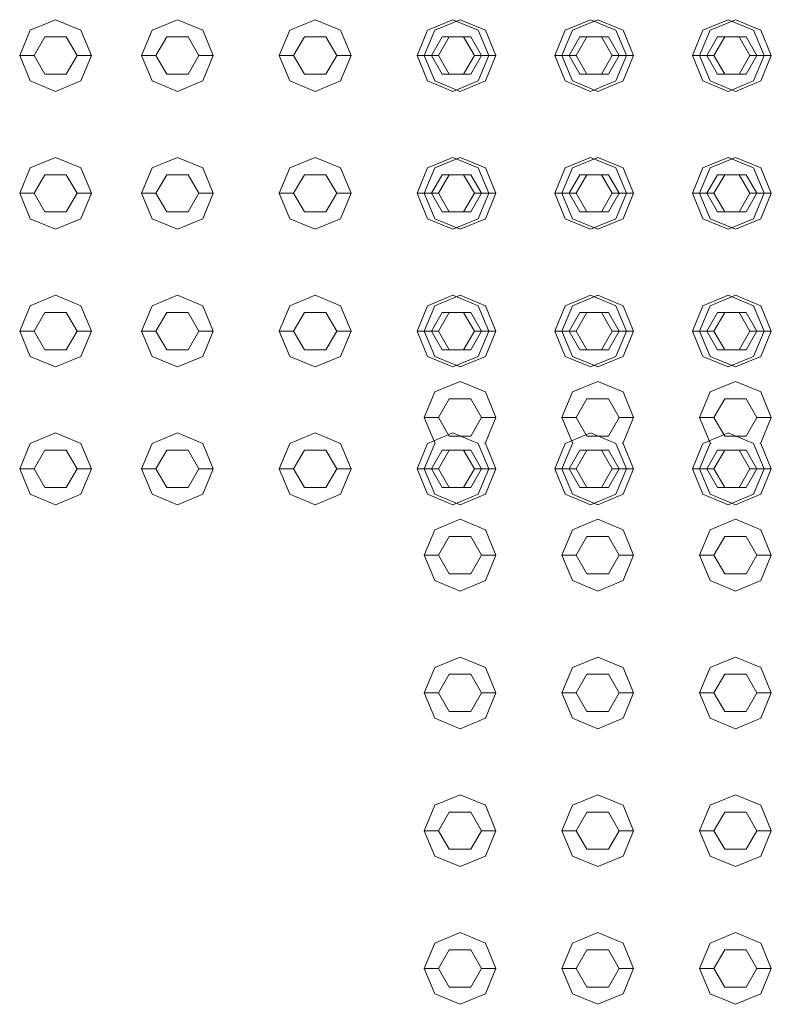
# Model space of a CAD drawing. Header units: millimetres. Extents: x 321 to 585, y -277 to 9.
# Tile 721 of 1056: x 357.249 to 357.773, y -36.426 to -35.74. Entities that reach past the tile are written whole.
import ezdxf

# ---------------------------------------------------------------- set-up
doc = ezdxf.new("R2010")
doc.units = ezdxf.units.MM
doc.header["$MEASUREMENT"] = 0
doc.layers.add('IFC-Elemento construtivo genérico-Contorno', color=253, linetype='Continuous', lineweight=5)

msp = doc.modelspace()

# ---------------------------------------------------------------- linework, layer by layer
at = {"layer": 'IFC-Elemento construtivo genérico-Contorno', "lineweight": 5}
for p, q in [((357.25646, -35.74749), (357.27414, -35.74017)), ((357.27414, -35.74017), (357.29182, -35.74749)), ((357.34146, -35.74749), (357.35914, -35.74017)), ((357.35914, -35.74017), (357.37682, -35.74749)), ((357.43746, -35.74749), (357.45514, -35.74017)), ((357.45514, -35.74017), (357.47282, -35.74749)), ((357.53346, -35.74749), (357.55114, -35.74017)), ((357.53846, -35.74749), (357.55614, -35.74017)), ((357.55114, -35.74017), (357.56882, -35.74749)), ((357.55614, -35.74017), (357.57382, -35.74749)), ((357.62946, -35.74749), (357.64714, -35.74017)), ((357.63446, -35.74749), (357.65214, -35.74017)), ((357.64714, -35.74017), (357.66482, -35.74749)), ((357.65214, -35.74017), (357.66982, -35.74749)), ((357.72546, -35.74749), (357.74314, -35.74017)), ((357.73046, -35.74749), (357.74814, -35.74017)), ((357.74314, -35.74017), (357.76082, -35.74749)), ((357.74814, -35.74017), (357.76582, -35.74749)), ((357.24914, -35.76517), (357.25646, -35.74749)), ((357.25914, -35.76517), (357.26664, -35.75218)), ((357.26664, -35.75218), (357.28164, -35.75218)), ((357.28164, -35.75218), (357.28914, -35.76517)), ((357.29182, -35.74749), (357.29914, -35.76517)), ((357.33414, -35.76517), (357.34146, -35.74749)), ((357.34414, -35.76517), (357.35164, -35.75218)), ((357.35164, -35.75218), (357.36664, -35.75218)), ((357.36664, -35.75218), (357.37414, -35.76517)), ((357.37682, -35.74749), (357.38414, -35.76517)), ((357.43014, -35.76517), (357.43746, -35.74749)), ((357.44014, -35.76517), (357.44764, -35.75218)), ((357.44764, -35.75218), (357.46264, -35.75218)), ((357.46264, -35.75218), (357.47014, -35.76517)), ((357.47282, -35.74749), (357.48014, -35.76517)), ((357.52614, -35.76517), (357.53346, -35.74749)), ((357.53114, -35.76517), (357.53846, -35.74749)), ((357.53614, -35.76517), (357.54364, -35.75218)), ((357.54114, -35.76517), (357.54864, -35.75218)), ((357.54364, -35.75218), (357.55864, -35.75218)), ((357.54864, -35.75218), (357.56364, -35.75218)), ((357.55864, -35.75218), (357.56614, -35.76517)), ((357.56364, -35.75218), (357.57114, -35.76517)), ((357.56882, -35.74749), (357.57614, -35.76517)), ((357.57382, -35.74749), (357.58114, -35.76517)), ((357.62214, -35.76517), (357.62946, -35.74749)), ((357.62714, -35.76517), (357.63446, -35.74749)), ((357.63214, -35.76517), (357.63964, -35.75218)), ((357.63714, -35.76517), (357.64464, -35.75218)), ((357.63964, -35.75218), (357.65464, -35.75218)), ((357.64464, -35.75218), (357.65964, -35.75218)), ((357.65464, -35.75218), (357.66214, -35.76517)), ((357.65964, -35.75218), (357.66714, -35.76517)), ((357.66482, -35.74749), (357.67214, -35.76517)), ((357.66982, -35.74749), (357.67714, -35.76517)), ((357.71814, -35.76517), (357.72546, -35.74749)), ((357.72314, -35.76517), (357.73046, -35.74749)), ((357.72814, -35.76517), (357.73564, -35.75218)), ((357.73314, -35.76517), (357.74064, -35.75218)), ((357.73564, -35.75218), (357.75064, -35.75218)), ((357.74064, -35.75218), (357.75564, -35.75218)), ((357.75064, -35.75218), (357.75814, -35.76517)), ((357.75564, -35.75218), (357.76314, -35.76517)), ((357.76082, -35.74749), (357.76814, -35.76517)), ((357.76582, -35.74749), (357.77314, -35.76517)), ((357.24914, -35.76517), (357.25914, -35.76517)), ((357.24914, -35.76517), (357.25646, -35.78284)), ((357.25914, -35.76517), (357.26664, -35.77816)), ((357.28164, -35.77816), (357.28914, -35.76517)), ((357.28914, -35.76517), (357.29914, -35.76517)), ((357.29182, -35.78284), (357.29914, -35.76517)), ((357.33414, -35.76517), (357.34414, -35.76517)), ((357.33414, -35.76517), (357.34146, -35.78284)), ((357.34414, -35.76517), (357.35164, -35.77816)), ((357.36664, -35.77816), (357.37414, -35.76517)), ((357.37414, -35.76517), (357.38414, -35.76517)), ((357.37682, -35.78284), (357.38414, -35.76517)), ((357.43014, -35.76517), (357.44014, -35.76517)), ((357.43014, -35.76517), (357.43746, -35.78284)), ((357.44014, -35.76517), (357.44764, -35.77816)), ((357.46264, -35.77816), (357.47014, -35.76517)), ((357.47014, -35.76517), (357.48014, -35.76517)), ((357.47282, -35.78284), (357.48014, -35.76517)), ((357.52614, -35.76517), (357.53614, -35.76517)), ((357.52614, -35.76517), (357.53346, -35.78284)), ((357.53114, -35.76517), (357.54114, -35.76517)), ((357.53114, -35.76517), (357.53846, -35.78284)), ((357.53614, -35.76517), (357.54364, -35.77816)), ((357.54114, -35.76517), (357.54864, -35.77816)), ((357.55864, -35.77816), (357.56614, -35.76517)), ((357.56364, -35.77816), (357.57114, -35.76517)), ((357.56614, -35.76517), (357.57614, -35.76517)), ((357.56882, -35.78284), (357.57614, -35.76517)), ((357.57114, -35.76517), (357.58114, -35.76517)), ((357.57382, -35.78284), (357.58114, -35.76517)), ((357.62214, -35.76517), (357.63214, -35.76517)), ((357.62214, -35.76517), (357.62946, -35.78284)), ((357.62714, -35.76517), (357.63714, -35.76517)), ((357.62714, -35.76517), (357.63446, -35.78284)), ((357.63214, -35.76517), (357.63964, -35.77816)), ((357.63714, -35.76517), (357.64464, -35.77816)), ((357.65464, -35.77816), (357.66214, -35.76517)), ((357.65964, -35.77816), (357.66714, -35.76517)), ((357.66214, -35.76517), (357.67214, -35.76517)), ((357.66482, -35.78284), (357.67214, -35.76517)), ((357.66714, -35.76517), (357.67714, -35.76517)), ((357.66982, -35.78284), (357.67714, -35.76517)), ((357.71814, -35.76517), (357.72814, -35.76517)), ((357.71814, -35.76517), (357.72546, -35.78284)), ((357.72314, -35.76517), (357.73314, -35.76517)), ((357.72314, -35.76517), (357.73046, -35.78284)), ((357.72814, -35.76517), (357.73564, -35.77816)), ((357.73314, -35.76517), (357.74064, -35.77816)), ((357.75064, -35.77816), (357.75814, -35.76517)), ((357.75564, -35.77816), (357.76314, -35.76517)), ((357.75814, -35.76517), (357.76814, -35.76517)), ((357.76082, -35.78284), (357.76814, -35.76517)), ((357.76314, -35.76517), (357.77314, -35.76517)), ((357.76582, -35.78284), (357.77314, -35.76517)), ((357.26664, -35.77816), (357.28164, -35.77816)), ((357.35164, -35.77816), (357.36664, -35.77816)), ((357.44764, -35.77816), (357.46264, -35.77816)), ((357.54364, -35.77816), (357.55864, -35.77816)), ((357.54864, -35.77816), (357.56364, -35.77816)), ((357.63964, -35.77816), (357.65464, -35.77816)), ((357.64464, -35.77816), (357.65964, -35.77816)), ((357.73564, -35.77816), (357.75064, -35.77816)), ((357.74064, -35.77816), (357.75564, -35.77816)), ((357.25646, -35.78284), (357.27414, -35.79017)), ((357.27414, -35.79017), (357.29182, -35.78284)), ((357.34146, -35.78284), (357.35914, -35.79017)), ((357.35914, -35.79017), (357.37682, -35.78284)), ((357.43746, -35.78284), (357.45514, -35.79017)), ((357.45514, -35.79017), (357.47282, -35.78284)), ((357.53346, -35.78284), (357.55114, -35.79017)), ((357.53846, -35.78284), (357.55614, -35.79017)), ((357.55114, -35.79017), (357.56882, -35.78284)), ((357.55614, -35.79017), (357.57382, -35.78284)), ((357.62946, -35.78284), (357.64714, -35.79017)), ((357.63446, -35.78284), (357.65214, -35.79017)), ((357.64714, -35.79017), (357.66482, -35.78284)), ((357.65214, -35.79017), (357.66982, -35.78284)), ((357.72546, -35.78284), (357.74314, -35.79017)), ((357.73046, -35.78284), (357.74814, -35.79017)), ((357.74314, -35.79017), (357.76082, -35.78284)), ((357.74814, -35.79017), (357.76582, -35.78284)), ((357.25646, -35.84349), (357.27414, -35.83616)), ((357.27414, -35.83616), (357.29182, -35.84349)), ((357.34146, -35.84349), (357.35914, -35.83616)), ((357.35914, -35.83616), (357.37682, -35.84349)), ((357.43746, -35.84349), (357.45514, -35.83616)), ((357.45514, -35.83616), (357.47282, -35.84349)), ((357.53346, -35.84349), (357.55114, -35.83616)), ((357.53846, -35.84349), (357.55614, -35.83616)), ((357.55114, -35.83616), (357.56882, -35.84349)), ((357.55614, -35.83616), (357.57382, -35.84349)), ((357.62946, -35.84349), (357.64714, -35.83616)), ((357.63446, -35.84349), (357.65214, -35.83616)), ((357.64714, -35.83616), (357.66482, -35.84349)), ((357.65214, -35.83616), (357.66982, -35.84349)), ((357.72546, -35.84349), (357.74314, -35.83616)), ((357.73046, -35.84349), (357.74814, -35.83616)), ((357.74314, -35.83616), (357.76082, -35.84349)), ((357.74814, -35.83616), (357.76582, -35.84349)), ((357.24914, -35.86116), (357.25646, -35.84349)), ((357.25914, -35.86116), (357.26664, -35.84818)), ((357.26664, -35.84818), (357.28164, -35.84818)), ((357.28164, -35.84818), (357.28914, -35.86116)), ((357.29182, -35.84349), (357.29914, -35.86116)), ((357.33414, -35.86116), (357.34146, -35.84349)), ((357.34414, -35.86116), (357.35164, -35.84818)), ((357.35164, -35.84818), (357.36664, -35.84818)), ((357.36664, -35.84818), (357.37414, -35.86116)), ((357.37682, -35.84349), (357.38414, -35.86116)), ((357.43014, -35.86116), (357.43746, -35.84349)), ((357.44014, -35.86116), (357.44764, -35.84818)), ((357.44764, -35.84818), (357.46264, -35.84818)), ((357.46264, -35.84818), (357.47014, -35.86116)), ((357.47282, -35.84349), (357.48014, -35.86116)), ((357.52614, -35.86116), (357.53346, -35.84349)), ((357.53114, -35.86116), (357.53846, -35.84349)), ((357.53614, -35.86116), (357.54364, -35.84818)), ((357.54114, -35.86116), (357.54864, -35.84818)), ((357.54364, -35.84818), (357.55864, -35.84818)), ((357.54864, -35.84818), (357.56364, -35.84818)), ((357.55864, -35.84818), (357.56614, -35.86116)), ((357.56364, -35.84818), (357.57114, -35.86116)), ((357.56882, -35.84349), (357.57614, -35.86116)), ((357.57382, -35.84349), (357.58114, -35.86116)), ((357.62214, -35.86116), (357.62946, -35.84349)), ((357.62714, -35.86116), (357.63446, -35.84349)), ((357.63214, -35.86116), (357.63964, -35.84818)), ((357.63714, -35.86116), (357.64464, -35.84818)), ((357.63964, -35.84818), (357.65464, -35.84818)), ((357.64464, -35.84818), (357.65964, -35.84818)), ((357.65464, -35.84818), (357.66214, -35.86116)), ((357.65964, -35.84818), (357.66714, -35.86116)), ((357.66482, -35.84349), (357.67214, -35.86116)), ((357.66982, -35.84349), (357.67714, -35.86116)), ((357.71814, -35.86116), (357.72546, -35.84349)), ((357.72314, -35.86116), (357.73046, -35.84349)), ((357.72814, -35.86116), (357.73564, -35.84818)), ((357.73314, -35.86116), (357.74064, -35.84818)), ((357.73564, -35.84818), (357.75064, -35.84818)), ((357.74064, -35.84818), (357.75564, -35.84818)), ((357.75064, -35.84818), (357.75814, -35.86116)), ((357.75564, -35.84818), (357.76314, -35.86116)), ((357.76082, -35.84349), (357.76814, -35.86116)), ((357.76582, -35.84349), (357.77314, -35.86116)), ((357.24914, -35.86116), (357.25914, -35.86116)), ((357.24914, -35.86116), (357.25646, -35.87885)), ((357.25914, -35.86116), (357.26664, -35.87416)), ((357.28164, -35.87416), (357.28914, -35.86116)), ((357.28914, -35.86116), (357.29914, -35.86116)), ((357.29182, -35.87885), (357.29914, -35.86116)), ((357.33414, -35.86116), (357.34414, -35.86116)), ((357.33414, -35.86116), (357.34146, -35.87885)), ((357.34414, -35.86116), (357.35164, -35.87416)), ((357.36664, -35.87416), (357.37414, -35.86116)), ((357.37414, -35.86116), (357.38414, -35.86116)), ((357.37682, -35.87885), (357.38414, -35.86116)), ((357.43014, -35.86116), (357.44014, -35.86116)), ((357.43014, -35.86116), (357.43746, -35.87885)), ((357.44014, -35.86116), (357.44764, -35.87416)), ((357.46264, -35.87416), (357.47014, -35.86116)), ((357.47014, -35.86116), (357.48014, -35.86116)), ((357.47282, -35.87885), (357.48014, -35.86116)), ((357.52614, -35.86116), (357.53614, -35.86116)), ((357.52614, -35.86116), (357.53346, -35.87885)), ((357.53114, -35.86116), (357.54114, -35.86116)), ((357.53114, -35.86116), (357.53846, -35.87885)), ((357.53614, -35.86116), (357.54364, -35.87416)), ((357.54114, -35.86116), (357.54864, -35.87416)), ((357.55864, -35.87416), (357.56614, -35.86116)), ((357.56364, -35.87416), (357.57114, -35.86116)), ((357.56614, -35.86116), (357.57614, -35.86116)), ((357.56882, -35.87885), (357.57614, -35.86116)), ((357.57114, -35.86116), (357.58114, -35.86116)), ((357.57382, -35.87885), (357.58114, -35.86116)), ((357.62214, -35.86116), (357.63214, -35.86116)), ((357.62214, -35.86116), (357.62946, -35.87885)), ((357.62714, -35.86116), (357.63714, -35.86116)), ((357.62714, -35.86116), (357.63446, -35.87885)), ((357.63214, -35.86116), (357.63964, -35.87416)), ((357.63714, -35.86116), (357.64464, -35.87416)), ((357.65464, -35.87416), (357.66214, -35.86116)), ((357.65964, -35.87416), (357.66714, -35.86116)), ((357.66214, -35.86116), (357.67214, -35.86116)), ((357.66482, -35.87885), (357.67214, -35.86116)), ((357.66714, -35.86116), (357.67714, -35.86116)), ((357.66982, -35.87885), (357.67714, -35.86116)), ((357.71814, -35.86116), (357.72814, -35.86116)), ((357.71814, -35.86116), (357.72546, -35.87885)), ((357.72314, -35.86116), (357.73314, -35.86116)), ((357.72314, -35.86116), (357.73046, -35.87885)), ((357.72814, -35.86116), (357.73564, -35.87416)), ((357.73314, -35.86116), (357.74064, -35.87416)), ((357.75064, -35.87416), (357.75814, -35.86116)), ((357.75564, -35.87416), (357.76314, -35.86116)), ((357.75814, -35.86116), (357.76814, -35.86116)), ((357.76082, -35.87885), (357.76814, -35.86116)), ((357.76314, -35.86116), (357.77314, -35.86116)), ((357.76582, -35.87885), (357.77314, -35.86116)), ((357.26664, -35.87416), (357.28164, -35.87416)), ((357.35164, -35.87416), (357.36664, -35.87416)), ((357.44764, -35.87416), (357.46264, -35.87416)), ((357.54364, -35.87416), (357.55864, -35.87416)), ((357.54864, -35.87416), (357.56364, -35.87416)), ((357.63964, -35.87416), (357.65464, -35.87416)), ((357.64464, -35.87416), (357.65964, -35.87416)), ((357.73564, -35.87416), (357.75064, -35.87416)), ((357.74064, -35.87416), (357.75564, -35.87416)), ((357.25646, -35.87885), (357.27414, -35.88616)), ((357.27414, -35.88616), (357.29182, -35.87885)), ((357.34146, -35.87885), (357.35914, -35.88616)), ((357.35914, -35.88616), (357.37682, -35.87885)), ((357.43746, -35.87885), (357.45514, -35.88616)), ((357.45514, -35.88616), (357.47282, -35.87885)), ((357.53346, -35.87885), (357.55114, -35.88616)), ((357.53846, -35.87885), (357.55614, -35.88616)), ((357.55114, -35.88616), (357.56882, -35.87885)), ((357.55614, -35.88616), (357.57382, -35.87885)), ((357.62946, -35.87885), (357.64714, -35.88616)), ((357.63446, -35.87885), (357.65214, -35.88616)), ((357.64714, -35.88616), (357.66482, -35.87885)), ((357.65214, -35.88616), (357.66982, -35.87885)), ((357.72546, -35.87885), (357.74314, -35.88616)), ((357.73046, -35.87885), (357.74814, -35.88616)), ((357.74314, -35.88616), (357.76082, -35.87885)), ((357.74814, -35.88616), (357.76582, -35.87885)), ((357.25646, -35.93949), (357.27414, -35.93217)), ((357.27414, -35.93217), (357.29182, -35.93949)), ((357.34146, -35.93949), (357.35914, -35.93217)), ((357.35914, -35.93217), (357.37682, -35.93949)), ((357.43746, -35.93949), (357.45514, -35.93217)), ((357.45514, -35.93217), (357.47282, -35.93949)), ((357.53346, -35.93949), (357.55114, -35.93217)), ((357.53846, -35.93949), (357.55614, -35.93217)), ((357.55114, -35.93217), (357.56882, -35.93949)), ((357.55614, -35.93217), (357.57382, -35.93949)), ((357.62946, -35.93949), (357.64714, -35.93217)), ((357.63446, -35.93949), (357.65214, -35.93217)), ((357.64714, -35.93217), (357.66482, -35.93949)), ((357.65214, -35.93217), (357.66982, -35.93949)), ((357.72546, -35.93949), (357.74314, -35.93217)), ((357.73046, -35.93949), (357.74814, -35.93217)), ((357.74314, -35.93217), (357.76082, -35.93949)), ((357.74814, -35.93217), (357.76582, -35.93949)), ((357.24914, -35.95717), (357.25646, -35.93949)), ((357.25914, -35.95717), (357.26664, -35.94418)), ((357.26664, -35.94418), (357.28164, -35.94418)), ((357.28164, -35.94418), (357.28914, -35.95717)), ((357.29182, -35.93949), (357.29914, -35.95717)), ((357.33414, -35.95717), (357.34146, -35.93949)), ((357.34414, -35.95717), (357.35164, -35.94418)), ((357.35164, -35.94418), (357.36664, -35.94418)), ((357.36664, -35.94418), (357.37414, -35.95717)), ((357.37682, -35.93949), (357.38414, -35.95717)), ((357.43014, -35.95717), (357.43746, -35.93949)), ((357.44014, -35.95717), (357.44764, -35.94418)), ((357.44764, -35.94418), (357.46264, -35.94418)), ((357.46264, -35.94418), (357.47014, -35.95717)), ((357.47282, -35.93949), (357.48014, -35.95717)), ((357.52614, -35.95717), (357.53346, -35.93949)), ((357.53114, -35.95717), (357.53846, -35.93949)), ((357.53614, -35.95717), (357.54364, -35.94418)), ((357.54114, -35.95717), (357.54864, -35.94418)), ((357.54364, -35.94418), (357.55864, -35.94418)), ((357.54864, -35.94418), (357.56364, -35.94418)), ((357.55864, -35.94418), (357.56614, -35.95717)), ((357.56364, -35.94418), (357.57114, -35.95717)), ((357.56882, -35.93949), (357.57614, -35.95717)), ((357.57382, -35.93949), (357.58114, -35.95717)), ((357.62214, -35.95717), (357.62946, -35.93949)), ((357.62714, -35.95717), (357.63446, -35.93949)), ((357.63214, -35.95717), (357.63964, -35.94418)), ((357.63714, -35.95717), (357.64464, -35.94418)), ((357.63964, -35.94418), (357.65464, -35.94418)), ((357.64464, -35.94418), (357.65964, -35.94418)), ((357.65464, -35.94418), (357.66214, -35.95717)), ((357.65964, -35.94418), (357.66714, -35.95717)), ((357.66482, -35.93949), (357.67214, -35.95717)), ((357.66982, -35.93949), (357.67714, -35.95717)), ((357.71814, -35.95717), (357.72546, -35.93949)), ((357.72314, -35.95717), (357.73046, -35.93949)), ((357.72814, -35.95717), (357.73564, -35.94418)), ((357.73314, -35.95717), (357.74064, -35.94418)), ((357.73564, -35.94418), (357.75064, -35.94418)), ((357.74064, -35.94418), (357.75564, -35.94418)), ((357.75064, -35.94418), (357.75814, -35.95717)), ((357.75564, -35.94418), (357.76314, -35.95717)), ((357.76082, -35.93949), (357.76814, -35.95717)), ((357.76582, -35.93949), (357.77314, -35.95717)), ((357.24914, -35.95717), (357.25914, -35.95717)), ((357.24914, -35.95717), (357.25646, -35.97485)), ((357.25914, -35.95717), (357.26664, -35.97016)), ((357.28164, -35.97016), (357.28914, -35.95717)), ((357.28914, -35.95717), (357.29914, -35.95717)), ((357.29182, -35.97485), (357.29914, -35.95717)), ((357.33414, -35.95717), (357.34414, -35.95717)), ((357.33414, -35.95717), (357.34146, -35.97485)), ((357.34414, -35.95717), (357.35164, -35.97016)), ((357.36664, -35.97016), (357.37414, -35.95717)), ((357.37414, -35.95717), (357.38414, -35.95717)), ((357.37682, -35.97485), (357.38414, -35.95717)), ((357.43014, -35.95717), (357.44014, -35.95717)), ((357.43014, -35.95717), (357.43746, -35.97485)), ((357.44014, -35.95717), (357.44764, -35.97016)), ((357.46264, -35.97016), (357.47014, -35.95717)), ((357.47014, -35.95717), (357.48014, -35.95717)), ((357.47282, -35.97485), (357.48014, -35.95717)), ((357.52614, -35.95717), (357.53614, -35.95717)), ((357.52614, -35.95717), (357.53346, -35.97485)), ((357.53114, -35.95717), (357.54114, -35.95717)), ((357.53114, -35.95717), (357.53846, -35.97485)), ((357.53614, -35.95717), (357.54364, -35.97016)), ((357.54114, -35.95717), (357.54864, -35.97016)), ((357.55864, -35.97016), (357.56614, -35.95717)), ((357.56364, -35.97016), (357.57114, -35.95717)), ((357.56614, -35.95717), (357.57614, -35.95717)), ((357.56882, -35.97485), (357.57614, -35.95717)), ((357.57114, -35.95717), (357.58114, -35.95717)), ((357.57382, -35.97485), (357.58114, -35.95717)), ((357.62214, -35.95717), (357.63214, -35.95717)), ((357.62214, -35.95717), (357.62946, -35.97485)), ((357.62714, -35.95717), (357.63714, -35.95717)), ((357.62714, -35.95717), (357.63446, -35.97485)), ((357.63214, -35.95717), (357.63964, -35.97016)), ((357.63714, -35.95717), (357.64464, -35.97016)), ((357.65464, -35.97016), (357.66214, -35.95717)), ((357.65964, -35.97016), (357.66714, -35.95717)), ((357.66214, -35.95717), (357.67214, -35.95717)), ((357.66482, -35.97485), (357.67214, -35.95717)), ((357.66714, -35.95717), (357.67714, -35.95717)), ((357.66982, -35.97485), (357.67714, -35.95717)), ((357.71814, -35.95717), (357.72814, -35.95717)), ((357.71814, -35.95717), (357.72546, -35.97485)), ((357.72314, -35.95717), (357.73314, -35.95717)), ((357.72314, -35.95717), (357.73046, -35.97485)), ((357.72814, -35.95717), (357.73564, -35.97016)), ((357.73314, -35.95717), (357.74064, -35.97016)), ((357.75064, -35.97016), (357.75814, -35.95717)), ((357.75564, -35.97016), (357.76314, -35.95717)), ((357.75814, -35.95717), (357.76814, -35.95717)), ((357.76082, -35.97485), (357.76814, -35.95717)), ((357.76314, -35.95717), (357.77314, -35.95717)), ((357.76582, -35.97485), (357.77314, -35.95717)), ((357.26664, -35.97016), (357.28164, -35.97016)), ((357.35164, -35.97016), (357.36664, -35.97016)), ((357.44764, -35.97016), (357.46264, -35.97016)), ((357.54364, -35.97016), (357.55864, -35.97016)), ((357.54864, -35.97016), (357.56364, -35.97016)), ((357.63964, -35.97016), (357.65464, -35.97016)), ((357.64464, -35.97016), (357.65964, -35.97016)), ((357.73564, -35.97016), (357.75064, -35.97016)), ((357.74064, -35.97016), (357.75564, -35.97016)), ((357.25646, -35.97485), (357.27414, -35.98217)), ((357.27414, -35.98217), (357.29182, -35.97485)), ((357.34146, -35.97485), (357.35914, -35.98217)), ((357.35914, -35.98217), (357.37682, -35.97485)), ((357.43746, -35.97485), (357.45514, -35.98217)), ((357.45514, -35.98217), (357.47282, -35.97485)), ((357.53346, -35.97485), (357.55114, -35.98217)), ((357.53846, -35.97485), (357.55614, -35.98217)), ((357.55114, -35.98217), (357.56882, -35.97485)), ((357.55614, -35.98217), (357.57382, -35.97485)), ((357.62946, -35.97485), (357.64714, -35.98217)), ((357.63446, -35.97485), (357.65214, -35.98217)), ((357.64714, -35.98217), (357.66482, -35.97485)), ((357.65214, -35.98217), (357.66982, -35.97485)), ((357.72546, -35.97485), (357.74314, -35.98217)), ((357.73046, -35.97485), (357.74814, -35.98217)), ((357.74314, -35.98217), (357.76082, -35.97485)), ((357.74814, -35.98217), (357.76582, -35.97485)), ((357.53846, -35.99959), (357.55614, -35.99227)), ((357.55614, -35.99227), (357.57382, -35.99959)), ((357.63446, -35.99959), (357.65214, -35.99227)), ((357.65214, -35.99227), (357.66982, -35.99959)), ((357.73046, -35.99959), (357.74814, -35.99227)), ((357.74814, -35.99227), (357.76582, -35.99959)), ((357.53114, -36.01727), (357.53846, -35.99959)), ((357.57382, -35.99959), (357.58114, -36.01727)), ((357.62714, -36.01727), (357.63446, -35.99959)), ((357.66982, -35.99959), (357.67714, -36.01727)), ((357.72314, -36.01727), (357.73046, -35.99959)), ((357.76582, -35.99959), (357.77314, -36.01727)), ((357.54114, -36.01727), (357.54864, -36.00428)), ((357.54864, -36.00428), (357.56364, -36.00428)), ((357.56364, -36.00428), (357.57114, -36.01727)), ((357.63714, -36.01727), (357.64464, -36.00428)), ((357.64464, -36.00428), (357.65964, -36.00428)), ((357.65964, -36.00428), (357.66714, -36.01727)), ((357.73314, -36.01727), (357.74064, -36.00428)), ((357.74064, -36.00428), (357.75564, -36.00428)), ((357.75564, -36.00428), (357.76314, -36.01727)), ((357.53114, -36.01727), (357.54114, -36.01727)), ((357.53114, -36.01727), (357.53846, -36.03495)), ((357.54114, -36.01727), (357.54864, -36.03027)), ((357.56364, -36.03027), (357.57114, -36.01727)), ((357.57114, -36.01727), (357.58114, -36.01727)), ((357.57382, -36.03495), (357.58114, -36.01727)), ((357.62714, -36.01727), (357.63714, -36.01727)), ((357.62714, -36.01727), (357.63446, -36.03495)), ((357.63714, -36.01727), (357.64464, -36.03027)), ((357.65964, -36.03027), (357.66714, -36.01727)), ((357.66714, -36.01727), (357.67714, -36.01727)), ((357.66982, -36.03495), (357.67714, -36.01727)), ((357.72314, -36.01727), (357.73314, -36.01727)), ((357.72314, -36.01727), (357.73046, -36.03495)), ((357.73314, -36.01727), (357.74064, -36.03027)), ((357.75564, -36.03027), (357.76314, -36.01727)), ((357.76314, -36.01727), (357.77314, -36.01727)), ((357.76582, -36.03495), (357.77314, -36.01727)), ((357.25646, -36.03549), (357.27414, -36.02817)), ((357.27414, -36.02817), (357.29182, -36.03549)), ((357.34146, -36.03549), (357.35914, -36.02817)), ((357.35914, -36.02817), (357.37682, -36.03549)), ((357.43746, -36.03549), (357.45514, -36.02817)), ((357.45514, -36.02817), (357.47282, -36.03549)), ((357.53346, -36.03549), (357.55114, -36.02817)), ((357.54864, -36.03027), (357.56364, -36.03027)), ((357.55114, -36.02817), (357.56882, -36.03549)), ((357.62946, -36.03549), (357.64714, -36.02817)), ((357.64464, -36.03027), (357.65964, -36.03027)), ((357.64714, -36.02817), (357.66482, -36.03549)), ((357.72546, -36.03549), (357.74314, -36.02817)), ((357.74064, -36.03027), (357.75564, -36.03027)), ((357.74314, -36.02817), (357.76082, -36.03549)), ((357.24914, -36.05317), (357.25646, -36.03549)), ((357.25914, -36.05317), (357.26664, -36.04018)), ((357.26664, -36.04018), (357.28164, -36.04018)), ((357.28164, -36.04018), (357.28914, -36.05317)), ((357.29182, -36.03549), (357.29914, -36.05317)), ((357.33414, -36.05317), (357.34146, -36.03549)), ((357.34414, -36.05317), (357.35164, -36.04018)), ((357.35164, -36.04018), (357.36664, -36.04018)), ((357.36664, -36.04018), (357.37414, -36.05317)), ((357.37682, -36.03549), (357.38414, -36.05317)), ((357.43014, -36.05317), (357.43746, -36.03549)), ((357.44014, -36.05317), (357.44764, -36.04018)), ((357.44764, -36.04018), (357.46264, -36.04018)), ((357.46264, -36.04018), (357.47014, -36.05317)), ((357.47282, -36.03549), (357.48014, -36.05317)), ((357.52614, -36.05317), (357.53346, -36.03549)), ((357.53114, -36.05317), (357.53846, -36.03549)), ((357.53614, -36.05317), (357.54364, -36.04018)), ((357.53846, -36.03495), (357.53911, -36.03522)), ((357.53846, -36.03549), (357.53911, -36.03522)), ((357.54114, -36.05317), (357.54864, -36.04018)), ((357.54364, -36.04018), (357.55864, -36.04018)), ((357.54864, -36.04018), (357.56364, -36.04018)), ((357.55864, -36.04018), (357.56614, -36.05317)), ((357.56364, -36.04018), (357.57114, -36.05317)), ((357.56882, -36.03549), (357.57614, -36.05317)), ((357.57317, -36.03522), (357.57382, -36.03495)), ((357.57317, -36.03522), (357.57382, -36.03549)), ((357.57382, -36.03549), (357.58114, -36.05317)), ((357.62214, -36.05317), (357.62946, -36.03549)), ((357.62714, -36.05317), (357.63446, -36.03549)), ((357.63214, -36.05317), (357.63964, -36.04018)), ((357.63446, -36.03495), (357.63511, -36.03522)), ((357.63446, -36.03549), (357.63511, -36.03522)), ((357.63714, -36.05317), (357.64464, -36.04018)), ((357.63964, -36.04018), (357.65464, -36.04018)), ((357.64464, -36.04018), (357.65964, -36.04018)), ((357.65464, -36.04018), (357.66214, -36.05317)), ((357.65964, -36.04018), (357.66714, -36.05317)), ((357.66482, -36.03549), (357.67214, -36.05317)), ((357.66917, -36.03522), (357.66982, -36.03495)), ((357.66917, -36.03522), (357.66982, -36.03549)), ((357.66982, -36.03549), (357.67714, -36.05317)), ((357.71814, -36.05317), (357.72546, -36.03549)), ((357.72314, -36.05317), (357.73046, -36.03549)), ((357.72814, -36.05317), (357.73564, -36.04018)), ((357.73046, -36.03495), (357.73111, -36.03522)), ((357.73046, -36.03549), (357.73111, -36.03522)), ((357.73314, -36.05317), (357.74064, -36.04018)), ((357.73564, -36.04018), (357.75064, -36.04018)), ((357.74064, -36.04018), (357.75564, -36.04018)), ((357.75064, -36.04018), (357.75814, -36.05317)), ((357.75564, -36.04018), (357.76314, -36.05317)), ((357.76082, -36.03549), (357.76814, -36.05317)), ((357.76517, -36.03522), (357.76582, -36.03495)), ((357.76517, -36.03522), (357.76582, -36.03549)), ((357.76582, -36.03549), (357.77314, -36.05317)), ((357.24914, -36.05317), (357.25914, -36.05317)), ((357.24914, -36.05317), (357.25646, -36.07084)), ((357.25914, -36.05317), (357.26664, -36.06615)), ((357.28164, -36.06615), (357.28914, -36.05317)), ((357.28914, -36.05317), (357.29914, -36.05317)), ((357.29182, -36.07084), (357.29914, -36.05317)), ((357.33414, -36.05317), (357.34414, -36.05317)), ((357.33414, -36.05317), (357.34146, -36.07084)), ((357.34414, -36.05317), (357.35164, -36.06615)), ((357.36664, -36.06615), (357.37414, -36.05317)), ((357.37414, -36.05317), (357.38414, -36.05317)), ((357.37682, -36.07084), (357.38414, -36.05317)), ((357.43014, -36.05317), (357.44014, -36.05317)), ((357.43014, -36.05317), (357.43746, -36.07084)), ((357.44014, -36.05317), (357.44764, -36.06615)), ((357.46264, -36.06615), (357.47014, -36.05317)), ((357.47014, -36.05317), (357.48014, -36.05317)), ((357.47282, -36.07084), (357.48014, -36.05317)), ((357.52614, -36.05317), (357.53614, -36.05317)), ((357.52614, -36.05317), (357.53346, -36.07084)), ((357.53114, -36.05317), (357.54114, -36.05317)), ((357.53114, -36.05317), (357.53846, -36.07084)), ((357.53614, -36.05317), (357.54364, -36.06615)), ((357.54114, -36.05317), (357.54864, -36.06615)), ((357.55864, -36.06615), (357.56614, -36.05317)), ((357.56364, -36.06615), (357.57114, -36.05317)), ((357.56614, -36.05317), (357.57614, -36.05317)), ((357.56882, -36.07084), (357.57614, -36.05317)), ((357.57114, -36.05317), (357.58114, -36.05317)), ((357.57382, -36.07084), (357.58114, -36.05317)), ((357.62214, -36.05317), (357.63214, -36.05317)), ((357.62214, -36.05317), (357.62946, -36.07084)), ((357.62714, -36.05317), (357.63714, -36.05317)), ((357.62714, -36.05317), (357.63446, -36.07084)), ((357.63214, -36.05317), (357.63964, -36.06615)), ((357.63714, -36.05317), (357.64464, -36.06615)), ((357.65464, -36.06615), (357.66214, -36.05317)), ((357.65964, -36.06615), (357.66714, -36.05317)), ((357.66214, -36.05317), (357.67214, -36.05317)), ((357.66482, -36.07084), (357.67214, -36.05317)), ((357.66714, -36.05317), (357.67714, -36.05317)), ((357.66982, -36.07084), (357.67714, -36.05317)), ((357.71814, -36.05317), (357.72814, -36.05317)), ((357.71814, -36.05317), (357.72546, -36.07084)), ((357.72314, -36.05317), (357.73314, -36.05317)), ((357.72314, -36.05317), (357.73046, -36.07084)), ((357.72814, -36.05317), (357.73564, -36.06615)), ((357.73314, -36.05317), (357.74064, -36.06615)), ((357.75064, -36.06615), (357.75814, -36.05317)), ((357.75564, -36.06615), (357.76314, -36.05317)), ((357.75814, -36.05317), (357.76814, -36.05317)), ((357.76082, -36.07084), (357.76814, -36.05317)), ((357.76314, -36.05317), (357.77314, -36.05317)), ((357.76582, -36.07084), (357.77314, -36.05317)), ((357.26664, -36.06615), (357.28164, -36.06615)), ((357.35164, -36.06615), (357.36664, -36.06615)), ((357.44764, -36.06615), (357.46264, -36.06615)), ((357.54364, -36.06615), (357.55864, -36.06615)), ((357.54864, -36.06615), (357.56364, -36.06615)), ((357.63964, -36.06615), (357.65464, -36.06615)), ((357.64464, -36.06615), (357.65964, -36.06615)), ((357.73564, -36.06615), (357.75064, -36.06615)), ((357.74064, -36.06615), (357.75564, -36.06615)), ((357.25646, -36.07084), (357.27414, -36.07817)), ((357.27414, -36.07817), (357.29182, -36.07084)), ((357.34146, -36.07084), (357.35914, -36.07817)), ((357.35914, -36.07817), (357.37682, -36.07084)), ((357.43746, -36.07084), (357.45514, -36.07817)), ((357.45514, -36.07817), (357.47282, -36.07084)), ((357.53346, -36.07084), (357.55114, -36.07817)), ((357.53846, -36.07084), (357.55614, -36.07817)), ((357.55114, -36.07817), (357.56882, -36.07084)), ((357.55614, -36.07817), (357.57382, -36.07084)), ((357.62946, -36.07084), (357.64714, -36.07817)), ((357.63446, -36.07084), (357.65214, -36.07817)), ((357.64714, -36.07817), (357.66482, -36.07084)), ((357.65214, -36.07817), (357.66982, -36.07084)), ((357.72546, -36.07084), (357.74314, -36.07817)), ((357.73046, -36.07084), (357.74814, -36.07817)), ((357.74314, -36.07817), (357.76082, -36.07084)), ((357.74814, -36.07817), (357.76582, -36.07084)), ((357.53846, -36.0956), (357.55614, -36.08827)), ((357.55614, -36.08827), (357.57382, -36.0956)), ((357.63446, -36.0956), (357.65214, -36.08827)), ((357.65214, -36.08827), (357.66982, -36.0956)), ((357.73046, -36.0956), (357.74814, -36.08827)), ((357.74814, -36.08827), (357.76582, -36.0956)), ((357.53114, -36.11327), (357.53846, -36.0956)), ((357.57382, -36.0956), (357.58114, -36.11327)), ((357.62714, -36.11327), (357.63446, -36.0956)), ((357.66982, -36.0956), (357.67714, -36.11327)), ((357.72314, -36.11327), (357.73046, -36.0956)), ((357.76582, -36.0956), (357.77314, -36.11327)), ((357.54114, -36.11327), (357.54864, -36.10029)), ((357.54864, -36.10029), (357.56364, -36.10029)), ((357.56364, -36.10029), (357.57114, -36.11327)), ((357.63714, -36.11327), (357.64464, -36.10029)), ((357.64464, -36.10029), (357.65964, -36.10029)), ((357.65964, -36.10029), (357.66714, -36.11327)), ((357.73314, -36.11327), (357.74064, -36.10029)), ((357.74064, -36.10029), (357.75564, -36.10029)), ((357.75564, -36.10029), (357.76314, -36.11327)), ((357.53114, -36.11327), (357.54114, -36.11327)), ((357.53114, -36.11327), (357.53846, -36.13095)), ((357.54114, -36.11327), (357.54864, -36.12626)), ((357.56364, -36.12626), (357.57114, -36.11327)), ((357.57114, -36.11327), (357.58114, -36.11327)), ((357.57382, -36.13095), (357.58114, -36.11327)), ((357.62714, -36.11327), (357.63714, -36.11327)), ((357.62714, -36.11327), (357.63446, -36.13095)), ((357.63714, -36.11327), (357.64464, -36.12626)), ((357.65964, -36.12626), (357.66714, -36.11327)), ((357.66714, -36.11327), (357.67714, -36.11327)), ((357.66982, -36.13095), (357.67714, -36.11327)), ((357.72314, -36.11327), (357.73314, -36.11327)), ((357.72314, -36.11327), (357.73046, -36.13095)), ((357.73314, -36.11327), (357.74064, -36.12626)), ((357.75564, -36.12626), (357.76314, -36.11327)), ((357.76314, -36.11327), (357.77314, -36.11327)), ((357.76582, -36.13095), (357.77314, -36.11327)), ((357.54864, -36.12626), (357.56364, -36.12626)), ((357.64464, -36.12626), (357.65964, -36.12626)), ((357.74064, -36.12626), (357.75564, -36.12626)), ((357.53846, -36.13095), (357.55614, -36.13827)), ((357.55614, -36.13827), (357.57382, -36.13095)), ((357.63446, -36.13095), (357.65214, -36.13827)), ((357.65214, -36.13827), (357.66982, -36.13095)), ((357.73046, -36.13095), (357.74814, -36.13827)), ((357.74814, -36.13827), (357.76582, -36.13095)), ((357.53846, -36.19159), (357.55614, -36.18427)), ((357.55614, -36.18427), (357.57382, -36.19159)), ((357.63446, -36.19159), (357.65214, -36.18427)), ((357.65214, -36.18427), (357.66982, -36.19159)), ((357.73046, -36.19159), (357.74814, -36.18427)), ((357.74814, -36.18427), (357.76582, -36.19159)), ((357.53114, -36.20927), (357.53846, -36.19159)), ((357.57382, -36.19159), (357.58114, -36.20927)), ((357.62714, -36.20927), (357.63446, -36.19159)), ((357.66982, -36.19159), (357.67714, -36.20927)), ((357.72314, -36.20927), (357.73046, -36.19159)), ((357.76582, -36.19159), (357.77314, -36.20927)), ((357.54114, -36.20927), (357.54864, -36.19628)), ((357.54864, -36.19628), (357.56364, -36.19628)), ((357.56364, -36.19628), (357.57114, -36.20927)), ((357.63714, -36.20927), (357.64464, -36.19628)), ((357.64464, -36.19628), (357.65964, -36.19628)), ((357.65964, -36.19628), (357.66714, -36.20927)), ((357.73314, -36.20927), (357.74064, -36.19628)), ((357.74064, -36.19628), (357.75564, -36.19628)), ((357.75564, -36.19628), (357.76314, -36.20927)), ((357.53114, -36.20927), (357.54114, -36.20927)), ((357.53114, -36.20927), (357.53846, -36.22695)), ((357.54114, -36.20927), (357.54864, -36.22226)), ((357.56364, -36.22226), (357.57114, -36.20927)), ((357.57114, -36.20927), (357.58114, -36.20927)), ((357.57382, -36.22695), (357.58114, -36.20927)), ((357.62714, -36.20927), (357.63714, -36.20927)), ((357.62714, -36.20927), (357.63446, -36.22695)), ((357.63714, -36.20927), (357.64464, -36.22226)), ((357.65964, -36.22226), (357.66714, -36.20927)), ((357.66714, -36.20927), (357.67714, -36.20927)), ((357.66982, -36.22695), (357.67714, -36.20927)), ((357.72314, -36.20927), (357.73314, -36.20927)), ((357.72314, -36.20927), (357.73046, -36.22695)), ((357.73314, -36.20927), (357.74064, -36.22226)), ((357.75564, -36.22226), (357.76314, -36.20927)), ((357.76314, -36.20927), (357.77314, -36.20927)), ((357.76582, -36.22695), (357.77314, -36.20927)), ((357.54864, -36.22226), (357.56364, -36.22226)), ((357.64464, -36.22226), (357.65964, -36.22226)), ((357.74064, -36.22226), (357.75564, -36.22226)), ((357.53846, -36.22695), (357.55614, -36.23427)), ((357.55614, -36.23427), (357.57382, -36.22695)), ((357.63446, -36.22695), (357.65214, -36.23427)), ((357.65214, -36.23427), (357.66982, -36.22695)), ((357.73046, -36.22695), (357.74814, -36.23427)), ((357.74814, -36.23427), (357.76582, -36.22695)), ((357.53846, -36.28759), (357.55614, -36.28028)), ((357.55614, -36.28028), (357.57382, -36.28759)), ((357.63446, -36.28759), (357.65214, -36.28028)), ((357.65214, -36.28028), (357.66982, -36.28759)), ((357.73046, -36.28759), (357.74814, -36.28028)), ((357.74814, -36.28028), (357.76582, -36.28759)), ((357.53114, -36.30528), (357.53846, -36.28759)), ((357.57382, -36.28759), (357.58114, -36.30528)), ((357.62714, -36.30528), (357.63446, -36.28759)), ((357.66982, -36.28759), (357.67714, -36.30528)), ((357.72314, -36.30528), (357.73046, -36.28759)), ((357.76582, -36.28759), (357.77314, -36.30528)), ((357.54114, -36.30528), (357.54864, -36.29228)), ((357.54864, -36.29228), (357.56364, -36.29228)), ((357.56364, -36.29228), (357.57114, -36.30528)), ((357.63714, -36.30528), (357.64464, -36.29228)), ((357.64464, -36.29228), (357.65964, -36.29228)), ((357.65964, -36.29228), (357.66714, -36.30528)), ((357.73314, -36.30528), (357.74064, -36.29228)), ((357.74064, -36.29228), (357.75564, -36.29228)), ((357.75564, -36.29228), (357.76314, -36.30528)), ((357.53114, -36.30528), (357.54114, -36.30528)), ((357.53114, -36.30528), (357.53846, -36.32295)), ((357.54114, -36.30528), (357.54864, -36.31826)), ((357.56364, -36.31826), (357.57114, -36.30528)), ((357.57114, -36.30528), (357.58114, -36.30528)), ((357.57382, -36.32295), (357.58114, -36.30528)), ((357.62714, -36.30528), (357.63714, -36.30528)), ((357.62714, -36.30528), (357.63446, -36.32295)), ((357.63714, -36.30528), (357.64464, -36.31826)), ((357.65964, -36.31826), (357.66714, -36.30528)), ((357.66714, -36.30528), (357.67714, -36.30528)), ((357.66982, -36.32295), (357.67714, -36.30528)), ((357.72314, -36.30528), (357.73314, -36.30528)), ((357.72314, -36.30528), (357.73046, -36.32295)), ((357.73314, -36.30528), (357.74064, -36.31826)), ((357.75564, -36.31826), (357.76314, -36.30528)), ((357.76314, -36.30528), (357.77314, -36.30528)), ((357.76582, -36.32295), (357.77314, -36.30528)), ((357.54864, -36.31826), (357.56364, -36.31826)), ((357.64464, -36.31826), (357.65964, -36.31826)), ((357.74064, -36.31826), (357.75564, -36.31826)), ((357.53846, -36.32295), (357.55614, -36.33028)), ((357.55614, -36.33028), (357.57382, -36.32295)), ((357.63446, -36.32295), (357.65214, -36.33028)), ((357.65214, -36.33028), (357.66982, -36.32295)), ((357.73046, -36.32295), (357.74814, -36.33028)), ((357.74814, -36.33028), (357.76582, -36.32295)), ((357.53846, -36.3836), (357.55614, -36.37627)), ((357.55614, -36.37627), (357.57382, -36.3836)), ((357.63446, -36.3836), (357.65214, -36.37627)), ((357.65214, -36.37627), (357.66982, -36.3836)), ((357.73046, -36.3836), (357.74814, -36.37627)), ((357.74814, -36.37627), (357.76582, -36.3836)), ((357.53114, -36.40127), (357.53846, -36.3836)), ((357.57382, -36.3836), (357.58114, -36.40127)), ((357.62714, -36.40127), (357.63446, -36.3836)), ((357.66982, -36.3836), (357.67714, -36.40127)), ((357.72314, -36.40127), (357.73046, -36.3836)), ((357.76582, -36.3836), (357.77314, -36.40127)), ((357.54114, -36.40127), (357.54864, -36.38828)), ((357.54864, -36.38828), (357.56364, -36.38828)), ((357.56364, -36.38828), (357.57114, -36.40127)), ((357.63714, -36.40127), (357.64464, -36.38828)), ((357.64464, -36.38828), (357.65964, -36.38828)), ((357.65964, -36.38828), (357.66714, -36.40127)), ((357.73314, -36.40127), (357.74064, -36.38828)), ((357.74064, -36.38828), (357.75564, -36.38828)), ((357.75564, -36.38828), (357.76314, -36.40127)), ((357.53114, -36.40127), (357.54114, -36.40127)), ((357.53114, -36.40127), (357.53846, -36.41895)), ((357.54114, -36.40127), (357.54864, -36.41426)), ((357.56364, -36.41426), (357.57114, -36.40127)), ((357.57114, -36.40127), (357.58114, -36.40127)), ((357.57382, -36.41895), (357.58114, -36.40127)), ((357.62714, -36.40127), (357.63714, -36.40127)), ((357.62714, -36.40127), (357.63446, -36.41895)), ((357.63714, -36.40127), (357.64464, -36.41426)), ((357.65964, -36.41426), (357.66714, -36.40127)), ((357.66714, -36.40127), (357.67714, -36.40127)), ((357.66982, -36.41895), (357.67714, -36.40127)), ((357.72314, -36.40127), (357.73314, -36.40127)), ((357.72314, -36.40127), (357.73046, -36.41895)), ((357.73314, -36.40127), (357.74064, -36.41426)), ((357.75564, -36.41426), (357.76314, -36.40127)), ((357.76314, -36.40127), (357.77314, -36.40127)), ((357.76582, -36.41895), (357.77314, -36.40127)), ((357.54864, -36.41426), (357.56364, -36.41426)), ((357.64464, -36.41426), (357.65964, -36.41426)), ((357.74064, -36.41426), (357.75564, -36.41426)), ((357.53846, -36.41895), (357.55614, -36.42627)), ((357.55614, -36.42627), (357.57382, -36.41895)), ((357.63446, -36.41895), (357.65214, -36.42627)), ((357.65214, -36.42627), (357.66982, -36.41895)), ((357.73046, -36.41895), (357.74814, -36.42627)), ((357.74814, -36.42627), (357.76582, -36.41895))]:
    msp.add_line(p, q, dxfattribs=at)

doc.saveas('drawing.dxf')
